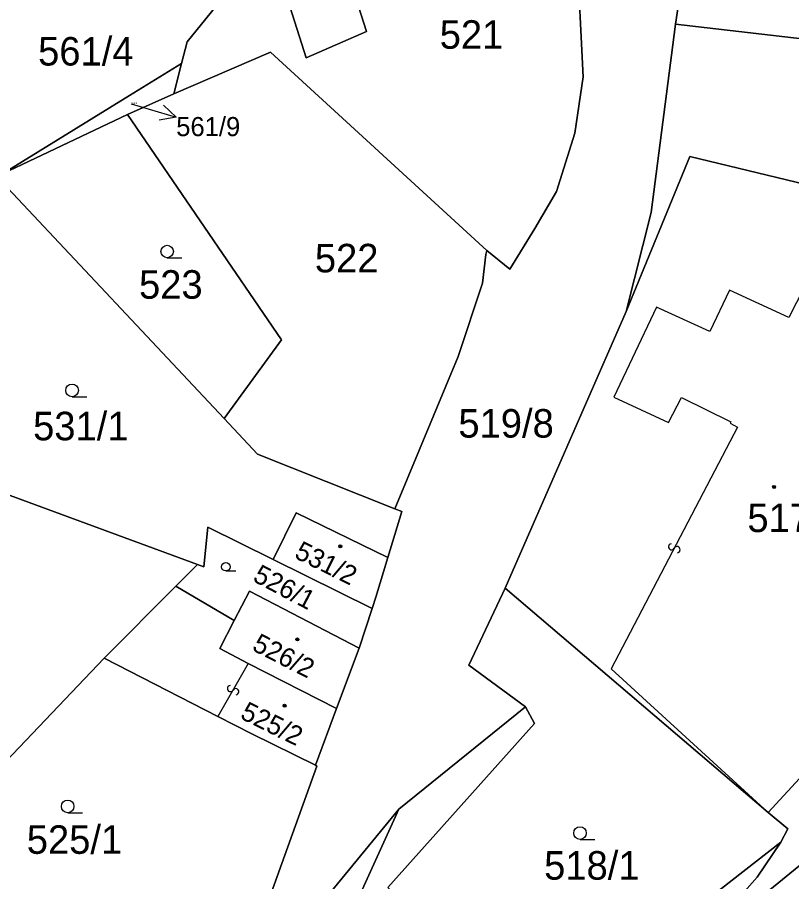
# Model space of a CAD drawing. Extents: x -598233 to -596890, y -1157848 to -1156431.
# Drawn here: x -597316.2 to -597270, y -1157397.2 to -1157345.7 of the extents above; entities that cross this region are included whole.
import ezdxf

# ---------------------------------------------------------------- set-up
doc = ezdxf.new("R2010")
doc.units = 0
for name, color, linetype in [('Level 1', 7, 'Continuous'), ('Level 13', 7, 'Continuous'), ('Level 3', 7, 'Continuous'), ('Level 4', 7, 'Continuous'), ('Level 5', 7, 'Continuous'), ('Level 57', 7, 'Continuous'), ('Level 60', 7, 'Continuous')]:
    doc.layers.add(name, color=color, linetype=linetype)

msp = doc.modelspace()

# ---------------------------------------------------------------- linework, layer by layer
at = {"layer": 'Level 1'}
for points in [[(-597287.47, -1157329.12), (-597301.86, -1157341.93), (-597306.06, -1157347.12), (-597306.39, -1157348.41)], [(-597287.47, -1157329.12), (-597282.82, -1157341.67), (-597282.45, -1157349.2), (-597282.94, -1157352.57), (-597284.04, -1157356.04), (-597285.33, -1157358.24), (-597286.83, -1157360.67), (-597288.2, -1157359.56)], [(-597277.3, -1157332.98), (-597276.33, -1157338.24), (-597276.19, -1157341.03), (-597276.94, -1157346.06)], [(-597300.75, -1157342.42), (-597297.15, -1157340.9), (-597295.36, -1157346.5), (-597298.97, -1157348.08), (-597300.75, -1157342.42)], [(-597279.88, -1157363.2), (-597278.39, -1157357.29), (-597276.94, -1157346.06)], [(-597253.45, -1157348.78), (-597276.94, -1157346.06)], [(-597306.85, -1157350.21), (-597301.1, -1157347.73), (-597288.2, -1157359.56)], [(-597317.06, -1157354.99), (-597309.5, -1157350.31), (-597306.39, -1157348.41)], [(-597306.39, -1157348.41), (-597306.85, -1157350.21)], [(-597309.62, -1157351.44), (-597306.85, -1157350.21)], [(-597317.06, -1157354.99), (-597309.62, -1157351.44)], [(-597309.62, -1157351.44), (-597300.43, -1157364.88), (-597303.85, -1157369.58)], [(-597253.42, -1157362.61), (-597255.32, -1157361.39), (-597256.03, -1157360.35), (-597260.41, -1157358.93), (-597263.75, -1157357.85), (-597263.41, -1157357.02), (-597276.1, -1157353.96), (-597279.88, -1157363.2)], [(-597303.85, -1157369.58), (-597317.06, -1157355.5)], [(-597288.2, -1157359.56), (-597288.25, -1157359.79), (-597288.46, -1157361.51), (-597289.91, -1157365.88), (-597293.67, -1157374.96)], [(-597287.11, -1157379.69), (-597279.88, -1157363.2)], [(-597293.67, -1157374.96), (-597301.86, -1157371.7), (-597303.85, -1157369.58)], [(-597325.15, -1157370.31), (-597320.63, -1157372.69), (-597305.45, -1157378.27)], [(-597300.94, -1157377.97), (-597299.56, -1157375.19), (-597294.1, -1157377.86)], [(-597293.67, -1157374.96), (-597293.27, -1157375.12), (-597294.1, -1157377.86)], [(-597300.94, -1157377.97), (-597304.82, -1157376.05), (-597305.06, -1157378.42), (-597305.45, -1157378.27)], [(-597295.03, -1157380.89), (-597294.81, -1157380.23), (-597294.1, -1157377.86)], [(-597306.73, -1157379.56), (-597305.45, -1157378.27)], [(-597295.03, -1157380.89), (-597300.94, -1157377.97)], [(-597311.01, -1157383.86), (-597306.73, -1157379.56)], [(-597303.26, -1157381.62), (-597306.73, -1157379.56)], [(-597295.8, -1157383.26), (-597302.35, -1157379.86), (-597303.26, -1157381.62)], [(-597287.11, -1157379.69), (-597289.26, -1157384.27), (-597285.89, -1157386.75)], [(-597287.11, -1157379.69), (-597271.42, -1157393.05)], [(-597295.03, -1157380.89), (-597295.8, -1157383.26)], [(-597303.26, -1157381.62), (-597304.11, -1157383.29), (-597302.42, -1157384.18)], [(-597295.8, -1157383.26), (-597297.16, -1157386.85)], [(-597316.84, -1157390), (-597311.01, -1157383.86)], [(-597311.01, -1157383.86), (-597304.22, -1157387.34)], [(-597302.42, -1157384.18), (-597297.16, -1157386.85)], [(-597263.96, -1157384.94), (-597271.42, -1157393.05)], [(-597298.4, -1157390.24), (-597297.16, -1157386.85)], [(-597285.89, -1157386.75), (-597285.36, -1157387.75), (-597294.09, -1157397.53), (-597285.18, -1157406.15), (-597270.66, -1157394.82)], [(-597293.45, -1157392.86), (-597285.89, -1157386.75)], [(-597298.4, -1157390.24), (-597302.21, -1157388.36), (-597304.22, -1157387.34)], [(-597306.32, -1157408.53), (-597303.41, -1157404.44), (-597298.32, -1157390.29), (-597298.4, -1157390.24)], [(-597276.41, -1157401.82), (-597263.53, -1157391.3)], [(-597305.96, -1157423.65), (-597306.82, -1157422.26), (-597307.08, -1157420.78), (-597301.67, -1157410.96), (-597293.45, -1157392.86)], [(-597306.32, -1157408.53), (-597293.45, -1157392.86)], [(-597271.42, -1157393.05), (-597270.25, -1157394.03), (-597270.66, -1157394.82)], [(-597276.41, -1157401.82), (-597272.08, -1157396.92), (-597270.66, -1157394.82)]]:
    msp.add_lwpolyline(points, dxfattribs=at)
at = {"layer": 'Level 13'}
for centre, start, end in [((-597277.183, -1157377.214), 99.6, 332.19), ((-597276.857, -1157377.387), 279.8145, 151.9125), ((-597303.48, -1157385.668), 97.4916, 330.0816), ((-597303.161, -1157385.853), 277.706, 149.804)]:
    msp.add_arc(centre, 0.184, start, end, dxfattribs=at)
at = {"layer": 'Level 3'}
for points in [[(-597255.54, -1157366.71), (-597261.3, -1157363.75), (-597260.27, -1157361.73), (-597263.58, -1157360.06), (-597264.52, -1157361.82), (-597268.39, -1157360.01), (-597270.2, -1157363.55), (-597273.72, -1157361.92), (-597274.9, -1157364.38), (-597278.09, -1157362.94), (-597280.63, -1157368.29), (-597277.37, -1157369.8), (-597276.6, -1157368.32), (-597273.64, -1157369.77), (-597273.69, -1157369.85), (-597273.26, -1157370.09), (-597280.78, -1157384.5), (-597271.42, -1157393.05)], [(-597302.42, -1157384.18), (-597304.22, -1157387.34)]]:
    msp.add_lwpolyline(points, dxfattribs=at)
at = {"layer": 'Level 5'}
for p, q in [((-597307.25, -1157359.99), (-597306.375, -1157359.99)), ((-597312.92, -1157368.27), (-597312.045, -1157368.27)), ((-597303.75, -1157378.66), (-597303.155, -1157378.66)), ((-597313.18, -1157393.07), (-597312.305, -1157393.07)), ((-597282.64, -1157394.66), (-597281.765, -1157394.66))]:
    msp.add_line(p, q, dxfattribs=at)
for centre, radius in [((-597307.25, -1157359.615), 0.375), ((-597312.92, -1157367.895), 0.375), ((-597271.07, -1157373.65), 0.09), ((-597271.07, -1157373.65), 0.0521), ((-597296.93, -1157377.19), 0.09), ((-597296.93, -1157377.19), 0.0521), ((-597303.75, -1157378.405), 0.255), ((-597299.49, -1157382.74), 0.09), ((-597299.49, -1157382.74), 0.0521), ((-597300.25, -1157386.69), 0.09), ((-597300.25, -1157386.69), 0.0521), ((-597313.18, -1157392.695), 0.375), ((-597282.64, -1157394.285), 0.375)]:
    msp.add_circle(centre, radius, dxfattribs=at)
at = {"layer": 'Level 57'}
msp.add_line((-597309.39, -1157350.82), (-597306.71, -1157351.6), dxfattribs=at)
msp.add_lwpolyline([(-597307.473, -1157350.893), (-597306.71, -1157351.6), (-597307.733, -1157351.787)], dxfattribs=at)
at = {"layer": 'Level 60'}
for points in [[(-597292.46, -1157325.52), (-597290.61, -1157321.83), (-597287.47, -1157329.12), (-597301.86, -1157341.93), (-597306.06, -1157347.12), (-597306.39, -1157348.41), (-597309.5, -1157350.31), (-597317.06, -1157354.99), (-597317.82, -1157354.21), (-597318.09, -1157352.91), (-597318.01, -1157350.54), (-597317.87, -1157347.1), (-597318.01, -1157345.48), (-597317.72, -1157343.01), (-597312.27, -1157344.31), (-597310.38, -1157344.79), (-597305.55, -1157338.53), (-597304.84, -1157337.25), (-597297.52, -1157332.69), (-597294.85, -1157330.88)], [(-597277.53, -1157325.08), (-597277.04, -1157322.56), (-597247.21, -1157331.96), (-597247.86, -1157333.84), (-597250.57, -1157341.19), (-597253.45, -1157348.78), (-597276.94, -1157346.06), (-597276.19, -1157341.03), (-597276.33, -1157338.24), (-597277.3, -1157332.98)], [(-597301.86, -1157341.93), (-597287.47, -1157329.12), (-597282.82, -1157341.67), (-597282.45, -1157349.2), (-597282.94, -1157352.57), (-597284.04, -1157356.04), (-597285.33, -1157358.24), (-597286.83, -1157360.67), (-597288.2, -1157359.56), (-597301.1, -1157347.73), (-597306.85, -1157350.21), (-597306.39, -1157348.41), (-597306.06, -1157347.12)], [(-597300.75, -1157342.42), (-597297.15, -1157340.9), (-597295.36, -1157346.5), (-597298.97, -1157348.08)], [(-597297.15, -1157340.9), (-597300.75, -1157342.42), (-597298.97, -1157348.08), (-597295.36, -1157346.5)], [(-597253.42, -1157362.61), (-597255.32, -1157361.39), (-597256.03, -1157360.35), (-597260.41, -1157358.93), (-597263.75, -1157357.85), (-597263.41, -1157357.02), (-597276.1, -1157353.96), (-597279.88, -1157363.2), (-597278.39, -1157357.29), (-597276.94, -1157346.06), (-597253.45, -1157348.78), (-597239.27, -1157351.4), (-597234.79, -1157350.37), (-597230.71, -1157350.18), (-597225.44, -1157349.67), (-597222.67, -1157352.13), (-597239.29, -1157357.98), (-597250.55, -1157365.97), (-597250.81, -1157365.27), (-597252.04, -1157363.68)], [(-597306.85, -1157350.21), (-597301.1, -1157347.73), (-597288.2, -1157359.56), (-597288.25, -1157359.79), (-597288.46, -1157361.51), (-597289.91, -1157365.88), (-597293.67, -1157374.96), (-597301.86, -1157371.7), (-597303.85, -1157369.58), (-597300.43, -1157364.88), (-597309.62, -1157351.44)], [(-597306.39, -1157348.41), (-597306.85, -1157350.21), (-597309.62, -1157351.44), (-597317.06, -1157354.99), (-597309.5, -1157350.31)], [(-597303.85, -1157369.58), (-597317.06, -1157355.5), (-597317.06, -1157354.99), (-597309.62, -1157351.44), (-597300.43, -1157364.88)], [(-597263.96, -1157384.94), (-597271.42, -1157393.05), (-597287.11, -1157379.69), (-597279.88, -1157363.2), (-597276.1, -1157353.96), (-597263.41, -1157357.02), (-597263.75, -1157357.85), (-597260.41, -1157358.93), (-597256.03, -1157360.35), (-597255.32, -1157361.39), (-597253.42, -1157362.61), (-597255.54, -1157366.71), (-597260.18, -1157375.42), (-597263.53, -1157382.42), (-597264.56, -1157384.42)], [(-597301.86, -1157371.7), (-597293.67, -1157374.96), (-597293.27, -1157375.12), (-597294.1, -1157377.86), (-597299.56, -1157375.19), (-597300.94, -1157377.97), (-597304.82, -1157376.05), (-597305.06, -1157378.42), (-597305.45, -1157378.27), (-597320.63, -1157372.69), (-597325.15, -1157370.31), (-597323.85, -1157369.05), (-597327.51, -1157365.27), (-597326.13, -1157364.16), (-597317.06, -1157355.5), (-597303.85, -1157369.58)], [(-597276.41, -1157401.82), (-597272.08, -1157396.92), (-597270.66, -1157394.82), (-597270.25, -1157394.03), (-597271.42, -1157393.05), (-597263.96, -1157384.94), (-597253.63, -1157368.04), (-597250.55, -1157365.97), (-597250.5, -1157367.23), (-597251.09, -1157368.6), (-597252.02, -1157369.79), (-597263.53, -1157391.3)], [(-597330.32, -1157375.23), (-597328.69, -1157373.66), (-597327.1, -1157372.13), (-597325.15, -1157370.31), (-597320.63, -1157372.69), (-597305.45, -1157378.27), (-597306.73, -1157379.56), (-597311.01, -1157383.86), (-597316.84, -1157390), (-597327.91, -1157377.84)], [(-597294.81, -1157380.23), (-597295.03, -1157380.89), (-597300.94, -1157377.97), (-597299.56, -1157375.19), (-597294.1, -1157377.86)], [(-597295.03, -1157380.89), (-597295.8, -1157383.26), (-597302.35, -1157379.86), (-597303.26, -1157381.62), (-597306.73, -1157379.56), (-597305.45, -1157378.27), (-597305.06, -1157378.42), (-597304.82, -1157376.05), (-597300.94, -1157377.97)], [(-597297.16, -1157386.85), (-597298.4, -1157390.24), (-597302.21, -1157388.36), (-597304.22, -1157387.34), (-597311.01, -1157383.86), (-597306.73, -1157379.56), (-597303.26, -1157381.62), (-597304.11, -1157383.29), (-597302.42, -1157384.18)], [(-597295.8, -1157383.26), (-597297.16, -1157386.85), (-597302.42, -1157384.18), (-597304.11, -1157383.29), (-597303.26, -1157381.62), (-597302.35, -1157379.86)], [(-597271.42, -1157393.05), (-597270.25, -1157394.03), (-597270.66, -1157394.82), (-597285.18, -1157406.15), (-597294.09, -1157397.53), (-597285.36, -1157387.75), (-597285.89, -1157386.75), (-597289.26, -1157384.27), (-597287.11, -1157379.69)], [(-597320.06, -1157407.79), (-597327.16, -1157400.95), (-597326.82, -1157400.59), (-597322.03, -1157395.62), (-597319.78, -1157393.11), (-597316.84, -1157390), (-597311.01, -1157383.86), (-597304.22, -1157387.34), (-597302.21, -1157388.36), (-597298.4, -1157390.24), (-597298.32, -1157390.29), (-597303.41, -1157404.44), (-597306.32, -1157408.53), (-597306.44, -1157408.44), (-597312.98, -1157400.62)], [(-597272.08, -1157396.92), (-597276.41, -1157401.82), (-597279.64, -1157404.43), (-597279.41, -1157404.7), (-597303.5, -1157424.22), (-597304.37, -1157424.5), (-597305.31, -1157424.22), (-597305.96, -1157423.65), (-597306.82, -1157422.26), (-597307.08, -1157420.78), (-597301.67, -1157410.96), (-597293.45, -1157392.86), (-597285.89, -1157386.75), (-597285.36, -1157387.75), (-597294.09, -1157397.53), (-597285.18, -1157406.15), (-597270.66, -1157394.82)]]:
    msp.add_lwpolyline(points, close=True, dxfattribs=at)
for points in [[(-597276.19, -1157341.03), (-597276.94, -1157346.06), (-597278.39, -1157357.29), (-597279.88, -1157363.2), (-597287.11, -1157379.69), (-597289.26, -1157384.27), (-597285.89, -1157386.75), (-597293.45, -1157392.86), (-597306.32, -1157408.53)], [(-597303.41, -1157404.44), (-597298.32, -1157390.29), (-597298.4, -1157390.24), (-597297.16, -1157386.85), (-597295.8, -1157383.26), (-597295.03, -1157380.89), (-597294.81, -1157380.23), (-597294.1, -1157377.86), (-597293.27, -1157375.12), (-597293.67, -1157374.96), (-597289.91, -1157365.88), (-597288.46, -1157361.51), (-597288.25, -1157359.79), (-597288.2, -1157359.56), (-597286.83, -1157360.67), (-597285.33, -1157358.24), (-597284.04, -1157356.04), (-597282.94, -1157352.57), (-597282.45, -1157349.2), (-597282.82, -1157341.67)], [(-597268.17, -1157404.85), (-597275.92, -1157411.16), (-597284.25, -1157417.94), (-597292.49, -1157424.64), (-597300.77, -1157431.33), (-597309.25, -1157438.16), (-597309.99, -1157437.23), (-597310.2, -1157436.94), (-597308.99, -1157435.94), (-597310.34, -1157434.85), (-597311.98, -1157434.48), (-597313.47, -1157434.74), (-597305.96, -1157423.65), (-597305.31, -1157424.22), (-597304.37, -1157424.5), (-597303.5, -1157424.22), (-597279.41, -1157404.7), (-597279.64, -1157404.43), (-597276.41, -1157401.82), (-597263.53, -1157391.3)], [(-597306.32, -1157408.53), (-597293.45, -1157392.86), (-597301.67, -1157410.96)]]:
    msp.add_lwpolyline(points, dxfattribs=at)

# ---------------------------------------------------------------- texts
at = {"layer": 'Level 4'}
for s, height, p in [('521', 1.7, (-597291.004, -1157347.53)), ('561/4', 1.7, (-597314.944, -1157348.53)), ('561/9', 0.1, (-597309.39, -1157350.82)), ('522', 1.7, (-597298.446, -1157360.86)), ('523', 1.7, (-597308.927, -1157362.43)), ('531/1', 1.7, (-597315.243, -1157370.87)), ('519/8', 1.7, (-597289.891, -1157370.71)), ('517', 1.7, (-597272.663, -1157376.34)), ('525/1', 1.7, (-597315.62, -1157395.52)), ('518/1', 1.7, (-597284.78, -1157397.06))]:
    msp.add_text(s, height=height, dxfattribs=at).set_placement(p)
for s, rotation, p in [('531/2', 333.707, (-597299.727, -1157377.852)), ('526/1', 332.2275, (-597302.208, -1157379.231)), ('526/2', 333.0875, (-597302.253, -1157383.354)), ('525/2', 333.7365, (-597302.958, -1157387.424))]:
    msp.add_text(s, height=1.14, rotation=rotation, dxfattribs=at).set_placement(p)
at = {"layer": 'Level 57'}
msp.add_text('561/9', height=1.14, dxfattribs=at).set_placement((-597306.71, -1157352.74))

doc.saveas('drawing.dxf')
